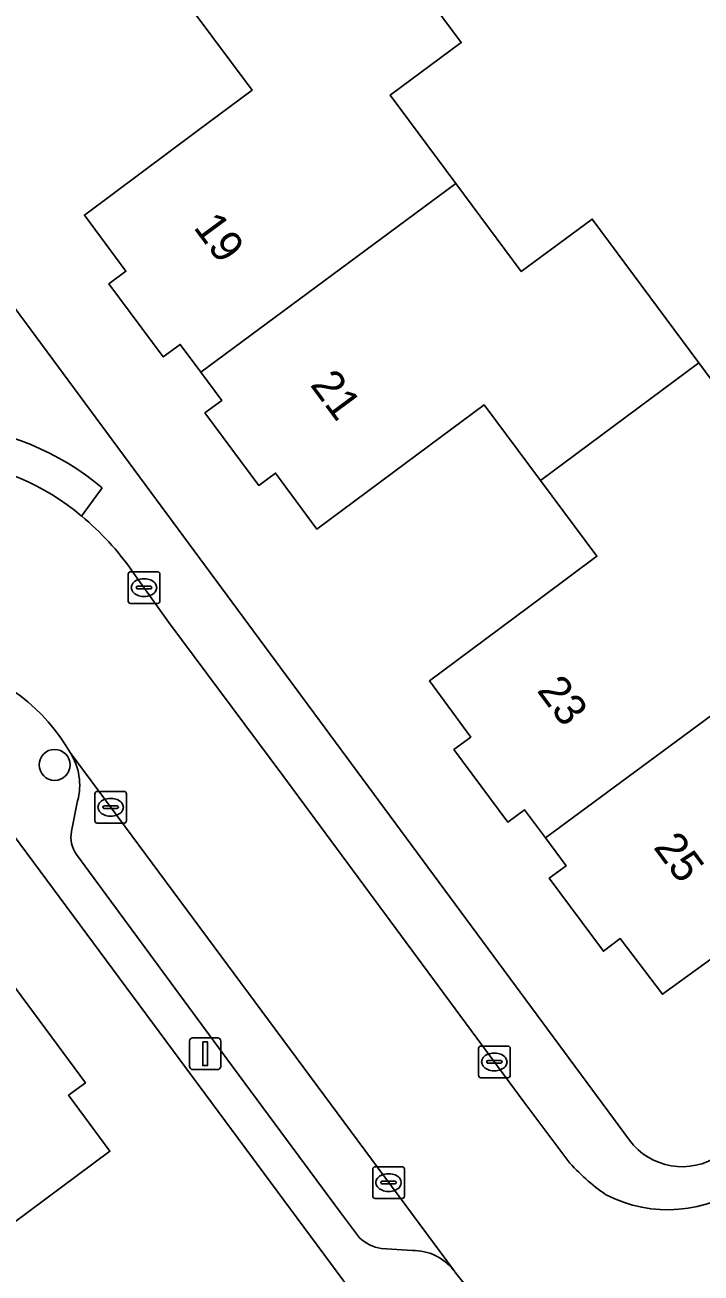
# Model space of a CAD drawing. Extents: x 163426 to 164192, y 380329 to 381641.
# Drawn here: x 163855.99 to 163877.32, y 381126.58 to 381165.99 of the extents above; entities that cross this region are included whole.
import ezdxf

# ---------------------------------------------------------------- set-up
doc = ezdxf.new("R2010")
doc.units = 0
for name, color, linetype in [('IMGEO_Boom', 7, 'Continuous'), ('IMGEO_Erf', 7, 'Continuous'), ('IMGEO_Kolk', 7, 'Continuous'), ('IMGEO_Lichtmast', 7, 'Continuous'), ('IMGEO_Pand', 7, 'Continuous'), ('IMGEO_Pand_nummerreeks', 7, 'Continuous'), ('IMGEO_Parkeervlak_open', 7, 'Continuous'), ('IMGEO_Rijbaan_lokaal_open', 7, 'Continuous'), ('IMGEO_Voetpad_open', 7, 'Continuous')]:
    doc.layers.add(name, color=color, linetype=linetype)

msp = doc.modelspace()

# ---------------------------------------------------------------- linework, layer by layer
at = {"layer": 'IMGEO_Boom'}
msp.add_circle((163856.924, 381142.627), 0.489, dxfattribs=at)
at = {"layer": 'IMGEO_Erf'}
for points in [[(163839.528, 381176.358), (163853.96, 381156.776), (163855.129, 381157.768), (163875.058, 381130.776)], [(163866.219, 381170.206), (163869.756, 381165.435), (163867.515, 381163.774), (163869.581, 381160.987), (163871.647, 381158.2), (163873.888, 381159.861), (163877.25, 381155.325), (163880.651, 381150.737)], [(163879.691, 381137.99), (163876.101, 381135.383), (163874.767, 381137.141), (163874.239, 381136.741), (163872.532, 381139.046), (163873.062, 381139.439), (163872.408, 381140.322), (163871.754, 381141.206), (163871.224, 381140.814), (163869.523, 381143.111), (163870.056, 381143.503), (163868.749, 381145.28), (163872.325, 381147.94), (163874.035, 381149.212), (163872.254, 381151.606), (163870.475, 381153.999), (163868.764, 381152.726), (163865.197, 381150.072), (163863.893, 381151.842), (163863.362, 381151.451), (163861.664, 381153.74), (163862.196, 381154.135), (163861.533, 381155.029), (163860.885, 381155.902), (163860.353, 381155.508), (163858.639, 381157.819), (163859.171, 381158.212), (163857.862, 381159.984), (163861.447, 381162.658), (163863.157, 381163.934), (163861.235, 381166.511)], [(163874.338, 381115.123), (163854.6, 381141.786)], [(163846.735, 381124.961), (163848.989, 381126.622), (163846.927, 381129.419), (163844.865, 381132.216), (163842.611, 381130.555), (163841.008, 381132.722), (163851.339, 381140.353), (163852.654, 381138.565), (163853.19, 381138.959), (163855.542, 381135.772), (163857.894, 381132.585), (163857.365, 381132.194), (163858.667, 381130.43), (163855.074, 381127.76), (163853.379, 381126.5)]]:
    msp.add_lwpolyline(points, dxfattribs=at)
msp.add_arc((163876.722, 381132.011), 2.072, 216.5753, 304.4017, dxfattribs=at)
at = {"layer": 'IMGEO_Kolk'}
for p, q in [((163859.243, 381147.798), (163859.243, 381148.65)), ((163859.318, 381148.724), (163860.17, 381148.724)), ((163860.244, 381148.65), (163860.244, 381147.798)), ((163859.502, 381148.218), (163859.502, 381148.23)), ((163859.94, 381148.181), (163859.542, 381148.181)), ((163859.545, 381148.267), (163859.943, 381148.267)), ((163859.731, 381148.504), (163859.756, 381148.504)), ((163859.986, 381148.23), (163859.986, 381148.218)), ((163859.754, 381147.944), (163859.729, 381147.944)), ((163860.17, 381147.724), (163859.318, 381147.724)), ((163858.191, 381140.863), (163858.191, 381141.715)), ((163858.266, 381141.789), (163859.118, 381141.789)), ((163858.679, 381141.569), (163858.704, 381141.569)), ((163859.192, 381141.715), (163859.192, 381140.863)), ((163858.45, 381141.283), (163858.45, 381141.295)), ((163858.888, 381141.246), (163858.49, 381141.246)), ((163858.493, 381141.332), (163858.891, 381141.332)), ((163858.934, 381141.295), (163858.934, 381141.283)), ((163859.118, 381140.789), (163858.266, 381140.789)), ((163858.702, 381141.009), (163858.677, 381141.009)), ((163870.297, 381132.822), (163870.297, 381133.674)), ((163870.372, 381133.748), (163871.224, 381133.748)), ((163871.298, 381133.674), (163871.298, 381132.822)), ((163870.556, 381133.242), (163870.556, 381133.254)), ((163870.994, 381133.205), (163870.596, 381133.205)), ((163870.599, 381133.291), (163870.997, 381133.291)), ((163870.785, 381133.528), (163870.81, 381133.528)), ((163871.04, 381133.254), (163871.04, 381133.242)), ((163870.808, 381132.968), (163870.783, 381132.968)), ((163871.224, 381132.748), (163870.372, 381132.748)), ((163866.961, 381129.012), (163866.961, 381129.864)), ((163867.036, 381129.938), (163867.888, 381129.938)), ((163867.449, 381129.718), (163867.474, 381129.718)), ((163867.962, 381129.864), (163867.962, 381129.012)), ((163867.22, 381129.432), (163867.22, 381129.444)), ((163867.658, 381129.395), (163867.26, 381129.395)), ((163867.263, 381129.481), (163867.661, 381129.481)), ((163867.704, 381129.444), (163867.704, 381129.432)), ((163867.888, 381128.938), (163867.036, 381128.938)), ((163867.472, 381129.158), (163867.447, 381129.158))]:
    msp.add_line(p, q, dxfattribs=at)
for points in [[(163859.243, 381147.798), (163859.243, 381148.65)], [(163859.318, 381148.724), (163860.17, 381148.724)], [(163860.244, 381148.65), (163860.244, 381147.798)], [(163860.17, 381147.724), (163859.318, 381147.724)], [(163858.191, 381140.863), (163858.191, 381141.715)], [(163858.266, 381141.789), (163859.118, 381141.789)], [(163859.192, 381141.715), (163859.192, 381140.863)], [(163859.118, 381140.789), (163858.266, 381140.789)], [(163870.297, 381132.822), (163870.297, 381133.674)], [(163870.372, 381133.748), (163871.224, 381133.748)], [(163871.298, 381133.674), (163871.298, 381132.822)], [(163871.224, 381132.748), (163870.372, 381132.748)], [(163866.961, 381129.012), (163866.961, 381129.864)], [(163867.036, 381129.938), (163867.888, 381129.938)], [(163867.962, 381129.864), (163867.962, 381129.012)], [(163867.888, 381128.938), (163867.036, 381128.938)]]:
    msp.add_lwpolyline(points, dxfattribs=at)
for centre, radius, start, end in [((163859.32, 381148.648), 0.0765, 91.552, 178.448), ((163859.32, 381148.648), 0.0765, 91.552, 178.448), ((163860.168, 381148.648), 0.0765, 1.552, 88.448), ((163860.168, 381148.648), 0.0765, 1.552, 88.448), ((163859.542, 381148.227), 0.0403, 85.8775, 175.7526), ((163859.539, 381148.217), 0.0366, 178.938, 274.7102), ((163859.943, 381148.224), 0.043, 264.8664, 352.4533), ((163859.947, 381148.229), 0.0386, 1.7309, 96.639), ((163859.32, 381147.8), 0.0765, 181.552, 268.448), ((163859.32, 381147.8), 0.0765, 181.552, 268.448), ((163860.168, 381147.8), 0.0765, 271.552, 358.448), ((163860.168, 381147.8), 0.0765, 271.552, 358.448), ((163858.268, 381141.713), 0.0765, 91.552, 178.448), ((163858.268, 381141.713), 0.0765, 91.552, 178.448), ((163859.116, 381141.713), 0.0765, 1.552, 88.448), ((163859.116, 381141.713), 0.0765, 1.552, 88.448), ((163858.49, 381141.292), 0.0403, 85.8775, 175.7526), ((163858.487, 381141.282), 0.0366, 178.938, 274.7102), ((163858.891, 381141.289), 0.043, 264.8664, 352.4533), ((163858.895, 381141.294), 0.0386, 1.7309, 96.639), ((163858.268, 381140.865), 0.0765, 181.552, 268.448), ((163858.268, 381140.865), 0.0765, 181.552, 268.448), ((163859.116, 381140.865), 0.0765, 271.552, 358.448), ((163859.116, 381140.865), 0.0765, 271.552, 358.448), ((163870.374, 381133.672), 0.0765, 91.552, 178.448), ((163870.374, 381133.672), 0.0765, 91.552, 178.448), ((163871.222, 381133.672), 0.0765, 1.552, 88.448), ((163871.222, 381133.672), 0.0765, 1.552, 88.448), ((163870.596, 381133.251), 0.0403, 85.8775, 175.7526), ((163870.593, 381133.241), 0.0366, 178.938, 274.7102), ((163870.997, 381133.248), 0.043, 264.8664, 352.4533), ((163871.001, 381133.253), 0.0386, 1.7309, 96.639), ((163870.374, 381132.824), 0.0765, 181.552, 268.448), ((163870.374, 381132.824), 0.0765, 181.552, 268.448), ((163871.222, 381132.824), 0.0765, 271.552, 358.448), ((163871.222, 381132.824), 0.0765, 271.552, 358.448), ((163867.038, 381129.862), 0.0765, 91.552, 178.448), ((163867.038, 381129.862), 0.0765, 91.552, 178.448), ((163867.886, 381129.862), 0.0765, 1.552, 88.448), ((163867.886, 381129.862), 0.0765, 1.552, 88.448), ((163867.26, 381129.441), 0.0403, 85.8775, 175.7526), ((163867.257, 381129.431), 0.0366, 178.938, 274.7102), ((163867.661, 381129.438), 0.043, 264.8664, 352.4533), ((163867.665, 381129.443), 0.0386, 1.7309, 96.639), ((163867.038, 381129.014), 0.0765, 181.552, 268.448), ((163867.038, 381129.014), 0.0765, 181.552, 268.448), ((163867.886, 381129.014), 0.0765, 271.552, 358.448), ((163867.886, 381129.014), 0.0765, 271.552, 358.448)]:
    msp.add_arc(centre, radius, start, end, dxfattribs=at)
for centre, major_axis, ratio, start_param, end_param in [((163859.73, 381148.224), (-0.387, 0.002), 0.722429, 4.712389, 7.853982), ((163859.755, 381148.224), (-0.39, 0.002), 0.717154, 1.570796, 4.712389), ((163858.678, 381141.289), (-0.387, 0.002), 0.722429, 4.712389, 7.853982), ((163858.703, 381141.289), (-0.39, 0.002), 0.717154, 1.570796, 4.712389), ((163870.784, 381133.248), (-0.387, 0.002), 0.722429, 4.712389, 7.853982), ((163870.809, 381133.248), (-0.39, 0.002), 0.717154, 1.570796, 4.712389), ((163867.448, 381129.438), (-0.387, 0.002), 0.722429, 4.712389, 7.853982), ((163867.473, 381129.438), (-0.39, 0.002), 0.717154, 1.570796, 4.712389)]:
    msp.add_ellipse(centre, major_axis=major_axis, ratio=ratio, start_param=start_param, end_param=end_param, dxfattribs=at)
at = {"layer": 'IMGEO_Lichtmast'}
for p, q in [((163861.279, 381134.006), (163862.069, 381134.006)), ((163862.069, 381134.006), (163861.279, 381134.006)), ((163861.179, 381133.106), (163861.179, 381133.906)), ((163861.179, 381133.906), (163861.179, 381133.106)), ((163862.169, 381133.906), (163862.169, 381133.106)), ((163862.169, 381133.106), (163862.169, 381133.906)), ((163862.069, 381133.006), (163861.279, 381133.006)), ((163861.279, 381133.006), (163862.069, 381133.006))]:
    msp.add_line(p, q, dxfattribs=at)
msp.add_lwpolyline([(163861.599, 381133.881), (163861.749, 381133.881), (163861.749, 381133.131), (163861.599, 381133.131), (163861.599, 381133.881)], dxfattribs=at)
for centre, start, end in [((163861.279, 381133.906), 90, 180), ((163861.279, 381133.906), 90, 180), ((163862.069, 381133.906), 0, 90), ((163862.069, 381133.906), 360, 90), ((163861.279, 381133.106), 180, 270), ((163861.279, 381133.106), 180, 270), ((163862.069, 381133.106), 270, 0), ((163862.069, 381133.106), 270, 0)]:
    msp.add_arc(centre, 0.1, start, end, dxfattribs=at)
at = {"layer": 'IMGEO_Pand'}
for points in [[(163867.515, 381163.774), (163869.756, 381165.435), (163866.219, 381170.206), (163863.538, 381168.218), (163861.235, 381166.511), (163863.157, 381163.934), (163861.447, 381162.658), (163857.862, 381159.984), (163859.171, 381158.212), (163858.639, 381157.819), (163860.353, 381155.508), (163860.885, 381155.902), (163861.533, 381155.029), (163869.581, 381160.987)], [(163877.25, 381155.325), (163873.888, 381159.861), (163871.647, 381158.2), (163869.581, 381160.987), (163861.533, 381155.029), (163862.196, 381154.135), (163861.664, 381153.74), (163863.362, 381151.451), (163863.893, 381151.842), (163865.197, 381150.072), (163868.764, 381152.726), (163870.475, 381153.999), (163872.254, 381151.606)], [(163878.411, 381149.076), (163880.651, 381150.737), (163877.25, 381155.325), (163872.254, 381151.606), (163874.035, 381149.212), (163872.325, 381147.94), (163868.749, 381145.28), (163870.056, 381143.503), (163869.523, 381143.111), (163871.224, 381140.814), (163871.754, 381141.206), (163872.408, 381140.322), (163880.48, 381146.285)], [(163885.342, 381144.41), (163884.789, 381145.156), (163882.549, 381143.494), (163880.48, 381146.285), (163872.408, 381140.322), (163873.062, 381139.439), (163872.532, 381139.046), (163874.239, 381136.741), (163874.767, 381137.141), (163876.101, 381135.383), (163879.691, 381137.99), (163881.394, 381139.227), (163883.272, 381136.64), (163888.32, 381140.393)], [(163858.667, 381130.43), (163857.365, 381132.194), (163857.894, 381132.585), (163855.542, 381135.772), (163846.927, 381129.419), (163848.989, 381126.622), (163846.735, 381124.961), (163850.107, 381120.395), (163855.163, 381124.114), (163853.379, 381126.5), (163855.074, 381127.76)]]:
    msp.add_lwpolyline(points, close=True, dxfattribs=at)
at = {"layer": 'IMGEO_Parkeervlak_open'}
for points in [[(163869.504, 381126.682), (163857.416, 381143.015)], [(163857.65, 381141.49), (163857.457, 381140.529)], [(163857.619, 381139.796), (163862.36, 381133.348), (163865.94, 381128.489), (163866.54, 381127.696)], [(163867.223, 381127.359), (163868.211, 381127.293)]]:
    msp.add_lwpolyline(points, dxfattribs=at)
for centre, radius, start, end in [((163855.784, 381141.984), 1.93, 345.1638, 32.2834), ((163858.371, 381140.346), 0.932, 168.7021, 216.2231), ((163867.427, 381128.633), 1.29, 226.5743, 260.9011), ((163868.232, 381125.664), 1.629, 38.6756, 90.7387)]:
    msp.add_arc(centre, radius, start, end, dxfattribs=at)
at = {"layer": 'IMGEO_Rijbaan_lokaal_open'}
for points in [[(163873.116, 381130.132), (163871.759, 381131.945), (163864.123, 381142.29), (163860.525, 381147.119), (163859.374, 381148.746)], [(163857.416, 381143.015), (163869.504, 381126.682), (163869.579, 381126.581), (163870.078, 381125.96), (163870.604, 381125.37)]]:
    msp.add_lwpolyline(points, dxfattribs=at)
for centre, radius, start, end in [((163852.851, 381144.647), 7.636, 49.8305, 118.0036), ((163851.938, 381143.508), 9.096, 35.1618, 50.062), ((163852.225, 381140.03), 5.988, 29.9047, 121.025), ((163878.04, 381134.419), 6.529, 221.042, 235.2732), ((163876.27, 381132.847), 4.266, 242.8159, 306.5339)]:
    msp.add_arc(centre, radius, start, end, dxfattribs=at)
at = {"layer": 'IMGEO_Voetpad_open'}
for points in [[(163875.058, 381130.776), (163855.129, 381157.768), (163853.96, 381156.776), (163839.528, 381176.358)], [(163857.777, 381150.482), (163858.421, 381151.376)], [(163858.421, 381151.376), (163857.777, 381150.482)], [(163859.374, 381148.746), (163860.525, 381147.119), (163864.123, 381142.29), (163871.759, 381131.945), (163873.116, 381130.132)], [(163854.6, 381141.786), (163874.338, 381115.123), (163875.27, 381115.855), (163879.294, 381118.846), (163882.189, 381120.998), (163883.08, 381121.66), (163884.455, 381122.693), (163917.22, 381146.987)], [(163857.457, 381140.529), (163857.65, 381141.49)], [(163866.54, 381127.696), (163865.94, 381128.489), (163862.36, 381133.348), (163857.619, 381139.796)], [(163868.211, 381127.293), (163867.223, 381127.359)], [(163869.81, 381124.596), (163870.604, 381125.37), (163870.078, 381125.96), (163869.579, 381126.581), (163869.504, 381126.682)]]:
    msp.add_lwpolyline(points, dxfattribs=at)
for centre, radius, start, end in [((163852.876, 381144.771), 8.624, 49.9825, 119.3549), ((163852.876, 381144.771), 8.624, 49.9825, 119.3549), ((163852.851, 381144.647), 7.636, 49.8305, 118.0036), ((163851.938, 381143.508), 9.096, 35.1618, 50.062), ((163852.225, 381140.03), 5.988, 29.9047, 121.025), ((163855.784, 381141.984), 1.93, 345.1638, 32.2834), ((163858.371, 381140.346), 0.932, 168.7021, 216.2231), ((163876.722, 381132.011), 2.072, 216.5753, 304.4017), ((163878.04, 381134.419), 6.529, 221.042, 235.2732), ((163876.27, 381132.847), 4.266, 242.8159, 306.5339), ((163867.427, 381128.633), 1.29, 226.5743, 260.9011), ((163868.232, 381125.664), 1.629, 38.6756, 90.7387)]:
    msp.add_arc(centre, radius, start, end, dxfattribs=at)

# ---------------------------------------------------------------- texts
at = {"layer": 'IMGEO_Pand_nummerreeks'}
for s, rotation, p in [('19', 306.5029, (163861.283, 381159.595)), ('21', 306.5029, (163864.964, 381154.622)), ('23', 306.6061, (163872.118, 381144.972)), ('25', 306.6061, (163875.794, 381140.024))]:
    msp.add_text(s, height=1, rotation=rotation, dxfattribs=at).set_placement(p)

doc.saveas('drawing.dxf')
